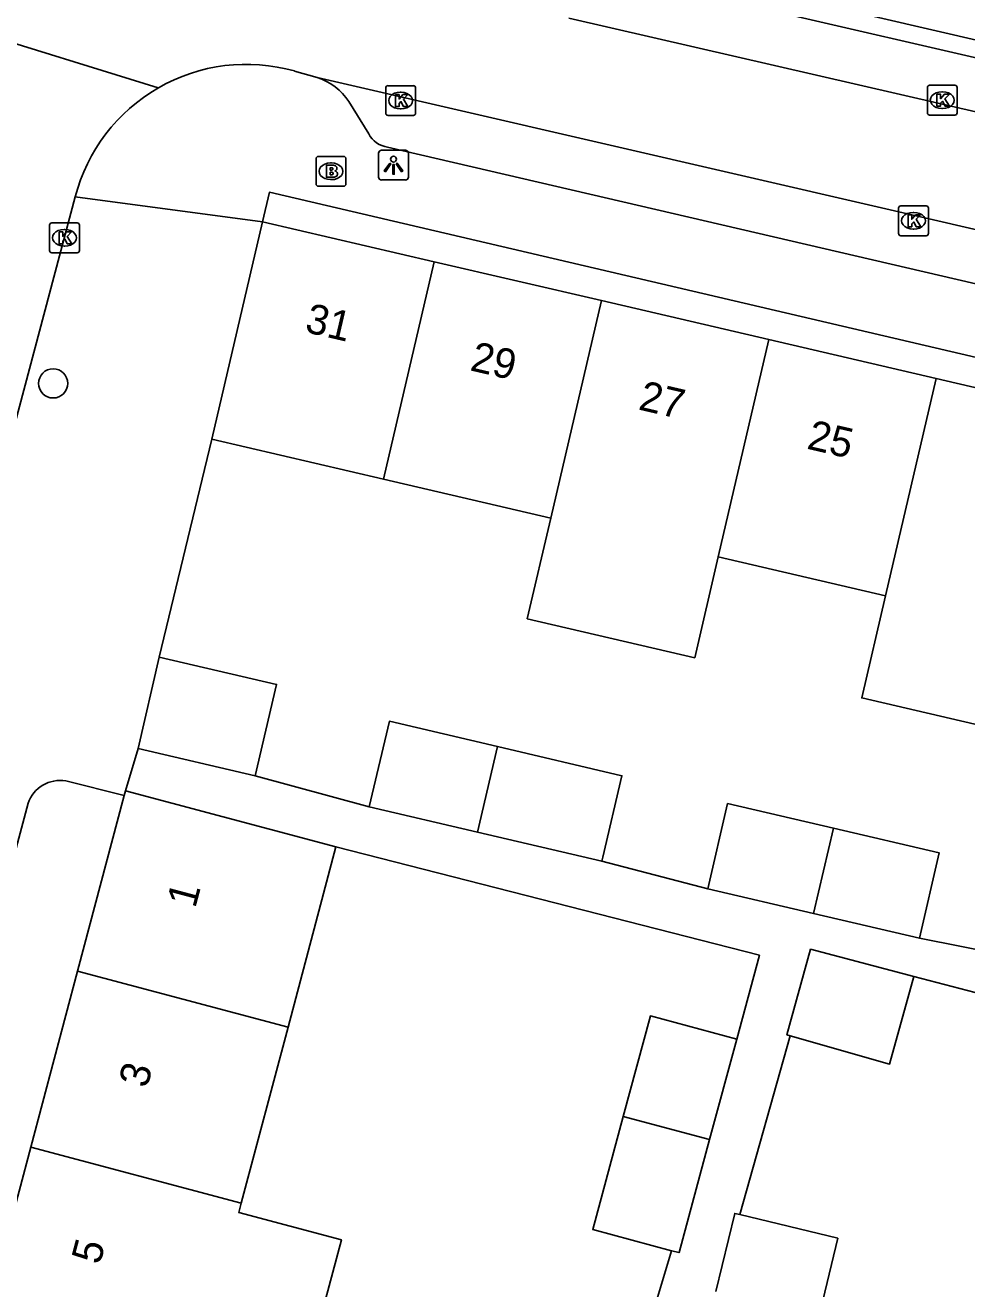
# Model space of a CAD drawing. Extents: x 163686 to 164493, y 382719 to 383870.
# Drawn here: x 163849.97 to 163881.55, y 383291.53 to 383333.93 of the extents above; entities that cross this region are included whole.
import ezdxf

# ---------------------------------------------------------------- set-up
doc = ezdxf.new("R2010")
doc.units = 0
for name, color, linetype in [('IMGEO_Boom', 7, 'Continuous'), ('IMGEO_Brandkraan', 7, 'Continuous'), ('IMGEO_Kolk', 7, 'Continuous'), ('IMGEO_Lichtpunt', 7, 'Continuous'), ('IMGEO_Pand', 7, 'Continuous'), ('IMGEO_Pand_nummerreeks', 7, 'Continuous'), ('IMGEO_Rijbaan_lokaal_open', 7, 'Continuous'), ('IMGEO_Voetpad_open', 7, 'Continuous')]:
    doc.layers.add(name, color=color, linetype=linetype)

msp = doc.modelspace()

# ---------------------------------------------------------------- linework, layer by layer
at = {"layer": 'IMGEO_Boom'}
msp.add_circle((163850.9, 383321.916), 0.489, dxfattribs=at)
at = {"layer": 'IMGEO_Brandkraan'}
for p, q in [((163859.723, 383328.608), (163859.723, 383329.46)), ((163859.798, 383329.534), (163860.65, 383329.534)), ((163860.211, 383329.314), (163860.236, 383329.314)), ((163860.724, 383329.46), (163860.724, 383328.608)), ((163860.65, 383328.534), (163859.798, 383328.534)), ((163860.234, 383328.754), (163860.209, 383328.754))]:
    msp.add_line(p, q, dxfattribs=at)
for points in [[(163859.723, 383328.608), (163859.723, 383329.46)], [(163859.798, 383329.534), (163860.65, 383329.534)], [(163860.724, 383329.46), (163860.724, 383328.608)], [(163860.071, 383329.234), (163860.071, 383328.834), (163860.284, 383328.834)], [(163860.302, 383329.234), (163860.071, 383329.234)], [(163860.25, 383329.153), (163860.196, 383329.153), (163860.196, 383329.077)], [(163860.196, 383329.077), (163860.249, 383329.077)], [(163860.258, 383329.001), (163860.196, 383329.001), (163860.196, 383328.92)], [(163860.196, 383328.92), (163860.258, 383328.92)], [(163860.65, 383328.534), (163859.798, 383328.534)]]:
    msp.add_lwpolyline(points, dxfattribs=at)
for centre, radius, start, end in [((163859.8, 383329.458), 0.0765, 91.552, 178.448), ((163859.8, 383329.458), 0.0765, 91.552, 178.448), ((163860.648, 383329.458), 0.0765, 1.552, 88.448), ((163860.648, 383329.458), 0.0765, 1.552, 88.448), ((163860.251, 383329.115), 0.0379, 267.8285, 90.9355), ((163860.259, 383328.96), 0.0404, 269.8759, 90.5077), ((163860.29, 383329.085), 0.251, 268.6676, 293.5347), ((163860.306, 383329.089), 0.145, 59.4692, 91.5367), ((163860.331, 383329.136), 0.0922, 285.5137, 58.1501), ((163860.336, 383328.944), 0.105, 301.3115, 78.989), ((163859.8, 383328.61), 0.0765, 181.552, 268.448), ((163859.8, 383328.61), 0.0765, 181.552, 268.448), ((163860.648, 383328.61), 0.0765, 271.552, 358.448), ((163860.648, 383328.61), 0.0765, 271.552, 358.448)]:
    msp.add_arc(centre, radius, start, end, dxfattribs=at)
for centre, major_axis, ratio, start_param, end_param in [((163860.21, 383329.034), (-0.387, 0.002), 0.722429, 4.712389, 7.853982), ((163860.235, 383329.034), (-0.39, 0.002), 0.717154, 1.570796, 4.712389)]:
    msp.add_ellipse(centre, major_axis=major_axis, ratio=ratio, start_param=start_param, end_param=end_param, dxfattribs=at)
at = {"layer": 'IMGEO_Kolk'}
for p, q in [((163862.061, 383330.981), (163862.061, 383331.833)), ((163862.136, 383331.907), (163862.988, 383331.907)), ((163863.062, 383331.833), (163863.062, 383330.981)), ((163880.231, 383330.994), (163880.231, 383331.846)), ((163880.306, 383331.92), (163881.158, 383331.92)), ((163881.232, 383331.846), (163881.232, 383330.994)), ((163862.549, 383331.687), (163862.574, 383331.687)), ((163880.719, 383331.7), (163880.744, 383331.7)), ((163862.572, 383331.127), (163862.547, 383331.127)), ((163880.742, 383331.14), (163880.717, 383331.14)), ((163862.988, 383330.907), (163862.136, 383330.907)), ((163881.158, 383330.92), (163880.306, 383330.92)), ((163879.265, 383326.947), (163879.265, 383327.799)), ((163879.34, 383327.873), (163880.192, 383327.873)), ((163879.753, 383327.653), (163879.778, 383327.653)), ((163880.266, 383327.799), (163880.266, 383326.947)), ((163850.78, 383326.376), (163850.78, 383327.228)), ((163850.855, 383327.302), (163851.707, 383327.302)), ((163851.781, 383327.228), (163851.781, 383326.376)), ((163851.268, 383327.082), (163851.293, 383327.082)), ((163880.192, 383326.873), (163879.34, 383326.873)), ((163879.776, 383327.093), (163879.751, 383327.093)), ((163851.707, 383326.302), (163850.855, 383326.302)), ((163851.291, 383326.522), (163851.266, 383326.522))]:
    msp.add_line(p, q, dxfattribs=at)
for points in [[(163862.061, 383330.981), (163862.061, 383331.833)], [(163862.136, 383331.907), (163862.988, 383331.907)], [(163863.062, 383331.833), (163863.062, 383330.981)], [(163880.231, 383330.994), (163880.231, 383331.846)], [(163880.306, 383331.92), (163881.158, 383331.92)], [(163881.232, 383331.846), (163881.232, 383330.994)], [(163862.382, 383331.607), (163862.505, 383331.607), (163862.505, 383331.456), (163862.635, 383331.607), (163862.799, 383331.607), (163862.653, 383331.456), (163862.806, 383331.207), (163862.654, 383331.207), (163862.569, 383331.371), (163862.505, 383331.304), (163862.505, 383331.207), (163862.382, 383331.207), (163862.382, 383331.607)], [(163880.552, 383331.62), (163880.675, 383331.62), (163880.675, 383331.469), (163880.805, 383331.62), (163880.969, 383331.62), (163880.823, 383331.469), (163880.976, 383331.22), (163880.824, 383331.22), (163880.739, 383331.384), (163880.675, 383331.317), (163880.675, 383331.22), (163880.552, 383331.22), (163880.552, 383331.62)], [(163862.988, 383330.907), (163862.136, 383330.907)], [(163881.158, 383330.92), (163880.306, 383330.92)], [(163879.265, 383326.947), (163879.265, 383327.799)], [(163879.34, 383327.873), (163880.192, 383327.873)], [(163879.586, 383327.573), (163879.709, 383327.573), (163879.709, 383327.422), (163879.839, 383327.573), (163880.003, 383327.573), (163879.857, 383327.422), (163880.01, 383327.173), (163879.858, 383327.173), (163879.773, 383327.337), (163879.709, 383327.27), (163879.709, 383327.173), (163879.586, 383327.173), (163879.586, 383327.573)], [(163880.266, 383327.799), (163880.266, 383326.947)], [(163850.78, 383326.376), (163850.78, 383327.228)], [(163850.855, 383327.302), (163851.707, 383327.302)], [(163851.781, 383327.228), (163851.781, 383326.376)], [(163851.101, 383327.002), (163851.224, 383327.002), (163851.224, 383326.851), (163851.354, 383327.002), (163851.518, 383327.002), (163851.372, 383326.851), (163851.525, 383326.602), (163851.373, 383326.602), (163851.288, 383326.766), (163851.224, 383326.699), (163851.224, 383326.602), (163851.101, 383326.602), (163851.101, 383327.002)], [(163880.192, 383326.873), (163879.34, 383326.873)], [(163851.707, 383326.302), (163850.855, 383326.302)]]:
    msp.add_lwpolyline(points, dxfattribs=at)
for centre, start, end in [((163862.138, 383331.831), 91.552, 178.448), ((163862.138, 383331.831), 91.552, 178.448), ((163862.986, 383331.831), 1.552, 88.448), ((163862.986, 383331.831), 1.552, 88.448), ((163880.308, 383331.844), 91.552, 178.448), ((163880.308, 383331.844), 91.552, 178.448), ((163881.156, 383331.844), 1.552, 88.448), ((163881.156, 383331.844), 1.552, 88.448), ((163862.138, 383330.983), 181.552, 268.448), ((163862.138, 383330.983), 181.552, 268.448), ((163862.986, 383330.983), 271.552, 358.448), ((163862.986, 383330.983), 271.552, 358.448), ((163880.308, 383330.996), 181.552, 268.448), ((163880.308, 383330.996), 181.552, 268.448), ((163881.156, 383330.996), 271.552, 358.448), ((163881.156, 383330.996), 271.552, 358.448), ((163879.342, 383327.797), 91.552, 178.448), ((163879.342, 383327.797), 91.552, 178.448), ((163880.19, 383327.797), 1.552, 88.448), ((163880.19, 383327.797), 1.552, 88.448), ((163850.857, 383327.226), 91.552, 178.448), ((163850.857, 383327.226), 91.552, 178.448), ((163851.705, 383327.226), 1.552, 88.448), ((163851.705, 383327.226), 1.552, 88.448), ((163879.342, 383326.949), 181.552, 268.448), ((163879.342, 383326.949), 181.552, 268.448), ((163880.19, 383326.949), 271.552, 358.448), ((163880.19, 383326.949), 271.552, 358.448), ((163850.857, 383326.378), 181.552, 268.448), ((163850.857, 383326.378), 181.552, 268.448), ((163851.705, 383326.378), 271.552, 358.448), ((163851.705, 383326.378), 271.552, 358.448)]:
    msp.add_arc(centre, 0.0765, start, end, dxfattribs=at)
for centre, major_axis, ratio, start_param, end_param in [((163862.548, 383331.407), (-0.387, 0.002), 0.722429, 4.712389, 7.853982), ((163862.573, 383331.407), (-0.39, 0.002), 0.717154, 1.570796, 4.712389), ((163880.718, 383331.42), (-0.387, 0.002), 0.722429, 4.712389, 7.853982), ((163880.743, 383331.42), (-0.39, 0.002), 0.717154, 1.570796, 4.712389), ((163879.752, 383327.373), (-0.387, 0.002), 0.722429, 4.712389, 7.853982), ((163879.777, 383327.373), (-0.39, 0.002), 0.717154, 1.570796, 4.712389), ((163851.267, 383326.802), (-0.387, 0.002), 0.722429, 4.712389, 7.853982), ((163851.292, 383326.802), (-0.39, 0.002), 0.717154, 1.570796, 4.712389)]:
    msp.add_ellipse(centre, major_axis=major_axis, ratio=ratio, start_param=start_param, end_param=end_param, dxfattribs=at)
at = {"layer": 'IMGEO_Lichtpunt'}
for p, q in [((163862.724, 383329.738), (163861.916, 383329.738)), ((163862.724, 383329.738), (163861.916, 383329.738)), ((163861.822, 383329.643), (163861.822, 383328.836)), ((163861.822, 383329.643), (163861.822, 383328.836)), ((163862.818, 383328.836), (163862.818, 383329.643)), ((163862.818, 383328.836), (163862.818, 383329.643)), ((163861.916, 383328.742), (163862.724, 383328.742)), ((163861.916, 383328.742), (163862.724, 383328.742))]:
    msp.add_line(p, q, dxfattribs=at)
for points in [[(163862.196, 383329.307), (163862.235, 383329.279), (163862.047, 383329.017), (163862.009, 383329.044), (163862.196, 383329.307)], [(163862.408, 383329.279), (163862.446, 383329.306), (163862.633, 383329.044), (163862.594, 383329.016), (163862.408, 383329.279)], [(163862.298, 383329.259), (163862.345, 383329.259), (163862.345, 383328.937), (163862.298, 383328.937), (163862.298, 383329.259)]]:
    msp.add_lwpolyline(points, dxfattribs=at)
msp.add_circle((163862.321, 383329.441), 0.0994, dxfattribs=at)
for centre, start, end in [((163861.916, 383329.643), 90, 180), ((163861.916, 383329.643), 90, 180), ((163862.724, 383329.643), 0, 90), ((163862.724, 383329.643), 0, 90), ((163861.916, 383328.836), 180, 270), ((163861.916, 383328.836), 180, 270), ((163862.724, 383328.836), 270, 0), ((163862.724, 383328.836), 270, 360)]:
    msp.add_arc(centre, 0.0946, start, end, dxfattribs=at)
at = {"layer": 'IMGEO_Pand'}
for points in [[(163856.227, 383320.042), (163857.924, 383327.339)], [(163863.683, 383326), (163857.924, 383327.339)], [(163863.683, 383326), (163861.984, 383318.703)], [(163869.298, 383324.694), (163863.683, 383326)], [(163869.298, 383324.694), (163867.598, 383317.397)], [(163874.913, 383323.388), (163869.298, 383324.694)], [(163873.214, 383316.091), (163874.913, 383323.388)], [(163880.528, 383322.082), (163874.913, 383323.388)], [(163880.528, 383322.082), (163878.829, 383314.785)], [(163886.144, 383320.776), (163880.528, 383322.082)], [(163861.984, 383318.703), (163856.227, 383320.042)], [(163867.598, 383317.397), (163861.984, 383318.703)], [(163873.214, 383316.091), (163872.426, 383312.707), (163866.81, 383314.016), (163867.598, 383317.397)], [(163878.829, 383314.785), (163873.214, 383316.091)], [(163884.444, 383313.479), (163883.647, 383310.057), (163878.032, 383311.364), (163878.829, 383314.785)], [(163853.751, 383309.667), (163854.463, 383312.727)], [(163854.463, 383312.727), (163858.396, 383311.812), (163857.684, 383308.752)], [(163861.509, 383307.711), (163862.183, 383310.58), (163865.811, 383309.728)], [(163857.684, 383308.752), (163853.751, 383309.667)], [(163865.143, 383306.858), (163865.811, 383309.728)], [(163865.811, 383309.728), (163869.982, 383308.748), (163869.34, 383306.012), (163869.309, 383305.88)], [(163853.289, 383308.083), (163851.721, 383302.194)], [(163853.289, 383308.083), (163853.332, 383308.245)], [(163860.39, 383306.366), (163858.164, 383306.959), (163853.332, 383308.245)], [(163865.143, 383306.858), (163861.509, 383307.711)], [(163872.864, 383304.958), (163873.529, 383307.813), (163877.081, 383306.986)], [(163869.309, 383305.88), (163865.143, 383306.858)], [(163876.416, 383304.131), (163877.081, 383306.986)], [(163877.081, 383306.986), (163880.633, 383306.158), (163879.968, 383303.304)], [(163860.39, 383306.366), (163858.781, 383300.314)], [(163872.864, 383304.958), (163876.416, 383304.131)], [(163876.416, 383304.131), (163879.968, 383303.304)], [(163879.777, 383302.014), (163876.315, 383302.926), (163875.52, 383300.056), (163875.633, 383300.024)], [(163851.721, 383302.194), (163850.149, 383296.289)], [(163851.721, 383302.194), (163858.781, 383300.314)], [(163875.633, 383300.024), (163878.965, 383299.076), (163879.777, 383302.014)], [(163870.028, 383297.319), (163870.939, 383300.692), (163873.836, 383299.91)], [(163858.781, 383300.314), (163857.211, 383294.408)], [(163873.836, 383299.91), (163872.927, 383296.547)], [(163871.653, 383292.812), (163869.004, 383293.528), (163870.028, 383297.319)], [(163872.927, 383296.547), (163870.028, 383297.319)], [(163850.149, 383296.289), (163848.577, 383290.384)], [(163857.211, 383294.408), (163850.149, 383296.289)], [(163871.653, 383292.812), (163871.901, 383292.745), (163872.927, 383296.547)], [(163857.211, 383294.408), (163857.127, 383294.093), (163860.571, 383293.176), (163859.048, 383287.455), (163855.606, 383288.371)], [(163873.942, 383294.021), (163873.77, 383294.062), (163873.138, 383291.438)], [(163876.575, 383290.534), (163877.225, 383293.229), (163873.942, 383294.021)]]:
    msp.add_lwpolyline(points, dxfattribs=at)
at = {"layer": 'IMGEO_Rijbaan_lokaal_open'}
for points in [[(163898.763, 383327.134), (163868.2, 383334.169)], [(163847.987, 383333.828), (163854.43, 383331.835)], [(163858.996, 383332.399), (163859.76, 383332.184)], [(163859.76, 383332.184), (163902.326, 383322.351)], [(163848.896, 383317.894), (163851.643, 383328.175)]]:
    msp.add_lwpolyline(points, dxfattribs=at)
for centre, radius, start, end in [((163857.383, 383326.695), 5.928, 74.2091, 119.8741), ((163857.386, 383326.693), 5.931, 119.8917, 165.5316)]:
    msp.add_arc(centre, radius, start, end, dxfattribs=at)
at = {"layer": 'IMGEO_Voetpad_open'}
for points in [[(163871.285, 383335.287), (163871.432, 383335.858), (163896.634, 383330.025), (163896.512, 383329.468)], [(163896.512, 383329.468), (163871.285, 383335.287)], [(163861.489, 383330.294), (163860.827, 383331.371)], [(163899.24, 383321.222), (163862.124, 383329.84)], [(163851.643, 383328.175), (163857.924, 383327.339)], [(163857.924, 383327.339), (163858.157, 383328.328), (163903.358, 383317.758)], [(163856.227, 383320.042), (163854.463, 383312.727)], [(163853.332, 383308.245), (163853.751, 383309.667)], [(163851.325, 383308.575), (163853.289, 383308.083)], [(163857.684, 383308.752), (163861.509, 383307.711)], [(163831.4, 383237.888), (163850.058, 383307.826)], [(163873.836, 383299.91), (163874.597, 383302.726), (163860.39, 383306.366)], [(163869.309, 383305.88), (163872.864, 383304.958)], [(163879.968, 383303.304), (163884.082, 383302.484)], [(163887.041, 383300.111), (163884.155, 383300.867), (163879.777, 383302.014)], [(163875.633, 383300.024), (163873.942, 383294.021)], [(163870.274, 383288.225), (163871.653, 383292.812)]]:
    msp.add_lwpolyline(points, dxfattribs=at)
for centre, radius, start, end in [((163859.118, 383330.235), 2.052, 33.6171, 71.7717), ((163862.261, 383330.702), 0.873, 207.8749, 260.9986), ((163851.128, 383307.462), 1.13, 79.9731, 161.2067)]:
    msp.add_arc(centre, radius, start, end, dxfattribs=at)

# ---------------------------------------------------------------- texts
at = {"layer": 'IMGEO_Pand_nummerreeks'}
for s, rotation, p in [('31', 346.9069, (163859.312, 383323.648)), ('29', 346.9068, (163864.853, 383322.36)), ('27', 346.9079, (163870.504, 383321.046)), ('25', 346.9068, (163876.155, 383319.731)), ('1', 75.0271, (163855.667, 383304.278)), ('3', 75.0271, (163854.052, 383298.24)), ('5', 75.0288, (163852.466, 383292.313))]:
    msp.add_text(s, height=1, rotation=rotation, dxfattribs=at).set_placement(p)

doc.saveas('drawing.dxf')
